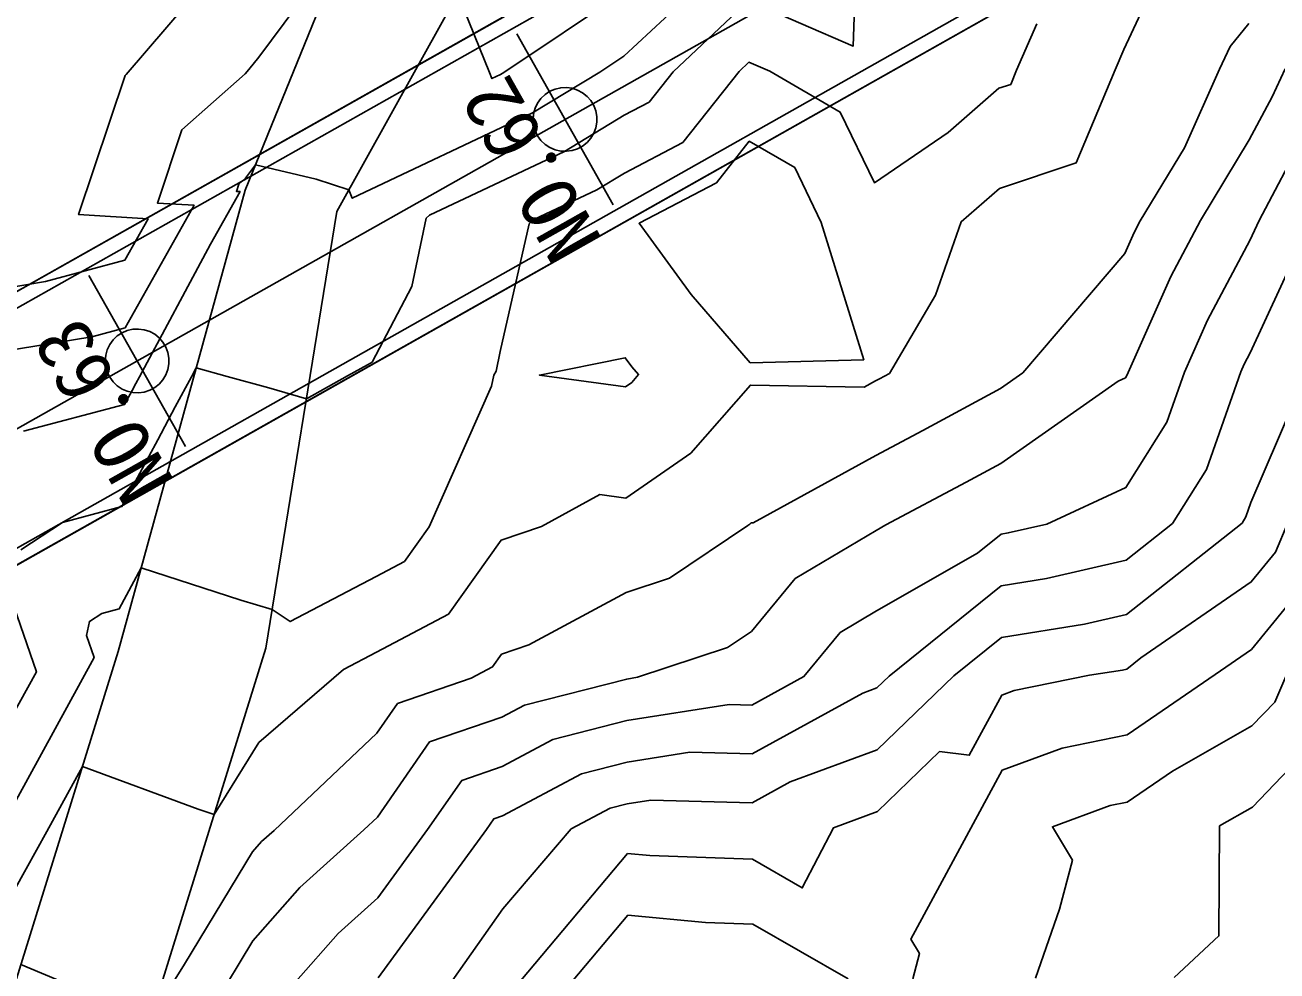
# Model space of a CAD drawing. Extents: x 42655 to 43811, y -141820 to -141156.
# Drawn here: x 42875.9 to 42926.9, y -141580.6 to -141542.1 of the extents above; entities that cross this region are included whole.
import ezdxf

# ---------------------------------------------------------------- set-up
doc = ezdxf.new("R2010")
doc.units = 0
for name, color, linetype in [('D-BMK-HTXT_1', 7, 'Continuous'), ('D-BMK_1', 7, 'Continuous'), ('D-STR-STR2トンネル', 7, 'Continuous'), ('ZE_HICN', 7, 'Continuous'), ('ZE_LWCN', 7, 'Continuous'), ('地形', 7, 'Continuous'), ('現況道路ﾊｯﾁ', 7, 'Continuous'), ('着色', 7, 'Continuous')]:
    doc.layers.add(name, color=color, linetype=linetype)

msp = doc.modelspace()

# ---------------------------------------------------------------- linework, layer by layer
at = {"layer": 'D-BMK-HTXT_1'}
for p, q in [((42899.852, -141549.378), (42895.919, -141542.412)), ((42882.437, -141559.212), (42878.504, -141552.246))]:
    msp.add_line(p, q, dxfattribs=at)
for points in [[(42896.585, -141545.895), (42896.606, -141546.127), (42896.668, -141546.352), (42896.769, -141546.562), (42896.906, -141546.75), (42897.075, -141546.911), (42897.269, -141547.04), (42897.484, -141547.131), (42897.711, -141547.183), (42897.944, -141547.193), (42898.175, -141547.162), (42898.396, -141547.09), (42898.602, -141546.98), (42898.784, -141546.834), (42898.937, -141546.659), (42899.057, -141546.459), (42899.139, -141546.241), (42899.18, -141546.011), (42899.18, -141545.778), (42899.139, -141545.549), (42899.057, -141545.331), (42898.937, -141545.131), (42898.784, -141544.955), (42898.602, -141544.81), (42898.396, -141544.699), (42898.175, -141544.627), (42897.944, -141544.596), (42897.711, -141544.606), (42897.484, -141544.658), (42897.269, -141544.75), (42897.075, -141544.878), (42896.906, -141545.039), (42896.769, -141545.228), (42896.668, -141545.438), (42896.606, -141545.663), (42896.585, -141545.895)], [(42879.17, -141555.729), (42879.191, -141555.961), (42879.253, -141556.186), (42879.354, -141556.396), (42879.491, -141556.585), (42879.66, -141556.746), (42879.854, -141556.874), (42880.069, -141556.966), (42880.296, -141557.018), (42880.529, -141557.028), (42880.76, -141556.997), (42880.981, -141556.925), (42881.187, -141556.814), (42881.369, -141556.669), (42881.522, -141556.493), (42881.642, -141556.293), (42881.724, -141556.075), (42881.765, -141555.846), (42881.765, -141555.613), (42881.724, -141555.383), (42881.642, -141555.165), (42881.522, -141554.965), (42881.369, -141554.79), (42881.187, -141554.644), (42880.981, -141554.534), (42880.76, -141554.462), (42880.529, -141554.431), (42880.296, -141554.441), (42880.069, -141554.493), (42879.854, -141554.584), (42879.66, -141554.713), (42879.491, -141554.874), (42879.354, -141555.063), (42879.253, -141555.272), (42879.191, -141555.497), (42879.17, -141555.729)]]:
    msp.add_lwpolyline(points, dxfattribs=at)
at = {"layer": 'D-BMK_1'}
msp.add_line((42932.715, -141526.226), (42777.191, -141614.053), dxfattribs=at)
at = {"layer": 'D-STR-STR2トンネル'}
for p, q in [((43087.053, -141433.469), (42774.793, -141609.807)), ((43087.348, -141433.992), (42775.088, -141610.33)), ((43091.527, -141441.393), (42779.268, -141617.731)), ((43091.822, -141441.915), (42779.563, -141618.253))]:
    msp.add_line(p, q, dxfattribs=at)
at = {"layer": 'ZE_HICN'}
for points in [[(42909.791, -141537.757), (42909.618, -141542.906), (42905.358, -141541.071), (42902.292, -141543.955), (42901.309, -141545.195), (42900.292, -141545.728), (42897.871, -141547.198), (42892.375, -141549.796), (42892.238, -141549.92), (42891.651, -141552.701), (42890.035, -141555.784), (42889.85, -141555.887), (42889.032, -141556.342), (42887.359, -141557.272), (42885.83, -141556.829), (42884.141, -141556.365), (42882.874, -141556.016), (42882.684, -141556.372), (42882.024, -141557.604), (42881.311, -141558.937), (42879.852, -141561.663), (42877.437, -141562.302), (42875.739, -141563.417)], [(42927.969, -141546.539), (42926.138, -141550.006), (42925.757, -141550.829), (42924.036, -141554.076), (42923.1, -141556.183), (42922.383, -141558.221), (42920.715, -141560.883), (42917.493, -141562.372), (42915.929, -141562.734), (42915.636, -141562.78), (42914.673, -141563.556), (42910.562, -141565.912), (42909.089, -141566.784), (42907.61, -141568.581), (42905.492, -141569.743), (42904.564, -141569.719), (42900.407, -141570.375), (42897.397, -141571.141), (42895.327, -141572.243), (42893.681, -141572.812), (42892.291, -141574.815), (42890.264, -141577.596), (42888.657, -141579.04), (42886.931, -141581.002)], [(42875.328, -141565.358), (42876.367, -141568.384), (42874.968, -141570.947)], [(42927.264, -141568.489), (42926.776, -141569.62), (42925.849, -141570.583), (42922.62, -141572.432), (42920.775, -141573.696), (42920.077, -141573.838), (42917.727, -141574.696), (42918.539, -141576.053), (42918.02, -141578.056), (42917.036, -141580.862)]]:
    msp.add_lwpolyline(points, dxfattribs=at)
at = {"layer": 'ZE_LWCN'}
for points in [[(42884.992, -141538.265), (42880.028, -141544.059), (42879.977, -141544.103), (42878.085, -141549.772), (42880.914, -141549.94), (42879.966, -141551.625), (42876.746, -141552.494), (42874.883, -141552.802), (42872.485, -141553.163), (42869.8, -141553.746), (42867.03, -141553.094), (42864.707, -141552.914), (42862.677, -141550.302), (42861.657, -141547.811), (42859.594, -141547.528), (42856.645, -141546.763), (42854.497, -141545.7), (42849.497, -141544.316), (42849.402, -141544.289), (42849.343, -141544.274), (42849.256, -141544.202), (42849.186, -141543.942), (42847.18, -141538.049)], [(42889.073, -141538.444), (42885.428, -141543.358), (42885.018, -141543.867), (42884.874, -141544.036), (42882.294, -141546.317), (42881.298, -141549.299), (42882.787, -141549.387), (42879.979, -141554.376), (42878.62, -141554.743), (42874.895, -141555.36), (42870.098, -141556.081), (42869.811, -141556.144), (42869.514, -141556.074), (42864.72, -141555.703), (42860.53, -141550.312), (42860.223, -141549.563), (42859.603, -141549.478), (42858.716, -141549.248), (42854.504, -141547.164), (42851.081, -141546.216), (42849.409, -141545.753), (42848.359, -141545.477), (42846.821, -141544.214), (42845.582, -141539.619)], [(42922.222, -141539.643), (42920.632, -141543.053), (42920.275, -141543.871), (42918.693, -141547.666), (42915.57, -141548.709), (42914.007, -141550.063), (42912.963, -141553.048), (42911.089, -141556.239), (42910.693, -141556.453), (42910.519, -141556.545), (42910.065, -141556.794), (42905.431, -141556.714), (42903.007, -141559.488), (42900.364, -141561.319), (42899.304, -141561.173), (42896.932, -141562.468), (42895.284, -141563.031), (42893.145, -141566.041), (42890.217, -141567.583), (42888.867, -141568.292), (42885.427, -141571.27), (42884.091, -141573.418), (42883.607, -141574.197), (42882.957, -141573.979), (42878.244, -141572.247), (42876.79, -141574.887), (42875.952, -141576.41), (42875.046, -141578.055)], [(42900.268, -141540.714), (42895.391, -141543.987), (42895.26, -141544.066), (42894.911, -141544.231), (42894.814, -141543.99), (42893.57, -141540.893)], [(42902.502, -141541.251), (42900.28, -141543.314), (42899.305, -141543.969), (42896.566, -141545.632), (42889.223, -141549.103), (42889.086, -141548.761), (42887.758, -141548.324), (42885.282, -141547.75), (42884.881, -141548.291), (42884.61, -141548.53), (42884.512, -141548.826), (42884.659, -141548.834), (42883.453, -141550.977), (42880.561, -141556.381), (42880.421, -141556.644), (42880.269, -141556.927), (42879.959, -141557.507), (42875.841, -141558.595)], [(42917.091, -141542.005), (42916.269, -141543.889), (42916.027, -141544.468), (42915.551, -141544.627), (42913.478, -141546.424), (42910.481, -141548.477), (42909.088, -141545.593), (42906.229, -141543.936), (42905.37, -141543.566), (42904.97, -141543.942), (42902.678, -141546.836), (42900.303, -141548.08), (42899.176, -141548.764), (42896.62, -141549.973), (42896.429, -141550.145), (42895.248, -141555.35), (42895.081, -141556.141), (42894.99, -141556.314), (42894.891, -141556.755), (42892.355, -141562.489), (42891.356, -141563.894), (42890.203, -141564.502), (42886.701, -141566.34), (42885.967, -141565.848), (42884.693, -141565.467), (42880.637, -141564.154), (42879.745, -141565.82), (42879.032, -141566.009), (42878.531, -141566.338), (42878.41, -141566.91), (42878.717, -141567.803), (42874.985, -141574.637)], [(42925.715, -141541.99), (42924.958, -141542.926), (42924.527, -141543.851), (42923.101, -141547.053), (42921.301, -141550.029), (42921.053, -141550.497), (42920.671, -141551.356), (42916.526, -141556.214), (42915.608, -141556.858), (42912.451, -141558.562), (42910.533, -141559.581), (42905.548, -141562.317), (42905.457, -141562.316), (42905.41, -141562.37), (42905.326, -141562.429), (42902.138, -141564.573), (42900.382, -141565.155), (42896.417, -141567.285), (42895.306, -141567.665), (42894.935, -141568.187), (42894.068, -141568.644), (42891.071, -141569.68), (42890.233, -141570.887), (42886.041, -141574.844), (42885.537, -141575.297), (42885.167, -141575.718), (42882.393, -141580.297), (42881.027, -141582.494)], [(42927.201, -141543.838), (42926.664, -141544.973), (42925.737, -141546.726), (42923.747, -141550.017), (42922.544, -141552.287), (42920.808, -141556.194), (42920.774, -141556.291), (42920.695, -141556.417), (42920.399, -141556.554), (42915.623, -141559.909), (42914.21, -141560.672), (42910.951, -141562.402), (42910.547, -141562.634), (42907.255, -141564.584), (42905.478, -141566.742), (42904.496, -141567.402), (42900.841, -141568.612), (42900.399, -141568.682), (42896.231, -141569.743), (42895.318, -141570.229), (42892.376, -141571.246), (42890.249, -141574.311), (42889.702, -141574.827), (42887.097, -141577.169), (42885.184, -141579.343), (42883.588, -141581.977)], [(42903.015, -141553.019), (42900.903, -141550.124), (42904.046, -141548.478), (42905.385, -141546.787), (42907.235, -141547.859), (42908.312, -141550.089), (42910.048, -141555.678), (42905.427, -141555.805), (42903.015, -141553.019)], [(42928.275, -141549.996), (42925.778, -141555.394), (42925.528, -141555.866), (42925.392, -141556.172), (42923.992, -141560.151), (42922.616, -141562.348), (42920.729, -141563.842), (42917.479, -141564.594), (42915.646, -141564.883), (42911.076, -141568.564), (42910.577, -141569.045), (42910.013, -141569.254), (42905.501, -141571.731), (42902.973, -141571.664), (42900.415, -141572.068), (42898.562, -141572.539), (42895.337, -141574.257), (42894.987, -141574.378), (42894.691, -141574.804), (42890.279, -141580.856)], [(42900.343, -141556.788), (42896.843, -141556.305), (42900.338, -141555.597), (42900.606, -141555.965), (42900.884, -141556.287), (42900.605, -141556.606), (42900.343, -141556.788)], [(42928.089, -141556.159), (42925.807, -141561.498), (42925.601, -141562.082), (42925.443, -141562.335), (42920.74, -141566.059), (42919.03, -141566.454), (42915.656, -141566.986), (42913.712, -141568.552), (42910.589, -141571.56), (42907.054, -141572.872), (42905.511, -141573.719), (42901.382, -141573.61), (42900.422, -141573.761), (42899.728, -141573.938), (42898.132, -141574.787), (42895.354, -141578.037), (42893.295, -141580.973)], [(42927.311, -141562.326), (42926.802, -141563.522), (42925.822, -141564.726), (42921.319, -141567.825), (42920.75, -141568.275), (42920.58, -141568.315), (42919.238, -141568.526), (42916.171, -141569.152), (42915.667, -141569.336), (42914.342, -141571.786), (42913.133, -141571.636), (42910.6, -141574.075), (42908.816, -141574.738), (42907.545, -141577.188), (42905.521, -141576.023), (42901.337, -141575.868), (42900.432, -141575.783), (42896.092, -141580.96)], [(42927.942, -141564.889), (42925.834, -141567.477), (42924.345, -141568.502), (42920.762, -141570.957), (42918.124, -141571.495), (42915.681, -141572.387), (42911.959, -141579.27), (42912.313, -141579.863), (42912.049, -141580.885)], [(42928.264, -141571.404), (42925.864, -141573.896), (42924.523, -141574.664), (42924.501, -141579.146), (42922.683, -141580.835)], [(42909.406, -141580.897), (42905.534, -141578.667), (42903.611, -141578.596), (42900.444, -141578.298), (42898.221, -141580.95)], [(42879.424, -141581.859), (42875.741, -141580.307)]]:
    msp.add_lwpolyline(points, dxfattribs=at)
at = {"layer": '地形'}
for points in [[(42849.542, -141623.849), (42851.871, -141623.689), (42857.399, -141617.615), (42865.364, -141603.011), (42875.126, -141582.286), (42879.7, -141567.56), (42884.865, -141548.774), (42890.476, -141535.001), (42904.088, -141518.749), (42927.38, -141502.524), (42957.635, -141477.86), (42972.865, -141465.444), (42992.716, -141449.637), (43009.337, -141439.992), (43032.561, -141430.139), (43054.789, -141429.742)], [(42848.997, -141630.72), (42853.225, -141629.019), (42860.5, -141623.012), (42870.042, -141605.732), (42880.634, -141583.758), (42885.71, -141567.43), (42888.598, -141549.639), (42895.166, -141537.825), (42907.772, -141522.776), (42930.639, -141506.846), (42961.053, -141482.053), (42976.259, -141469.657), (42995.775, -141454.117), (43011.761, -141444.84), (43033.707, -141435.529)]]:
    msp.add_lwpolyline(points, dxfattribs=at)
at = {"layer": '現況道路ﾊｯﾁ'}
for points in [[(42833.01, -141585.023), (42837.144, -141587.724), (42841.597, -141588.35), (42849.632, -141593.502), (42851.984, -141599.859), (42849.738, -141607.719), (42847.19, -141614.061), (42846.534, -141618.245), (42846.996, -141622.369), (42849.542, -141623.849), (42851.871, -141623.689), (42857.295, -141617.729), (42865.364, -141603.011), (42875.126, -141582.286), (42879.7, -141567.56), (42884.865, -141548.774), (42890.476, -141535.001), (42904.088, -141518.749), (42927.38, -141502.524), (42957.635, -141477.86), (42992.716, -141449.637), (43009.337, -141439.992), (43032.561, -141430.139), (43054.789, -141429.742)], [(43033.707, -141435.529), (43011.761, -141444.84), (42995.775, -141454.117), (42961.053, -141482.053), (42930.639, -141506.846), (42907.772, -141522.776), (42895.166, -141537.825), (42888.598, -141549.639), (42885.71, -141567.43), (42880.634, -141583.758), (42870.042, -141605.732), (42860.5, -141623.012), (42853.225, -141629.019), (42848.997, -141630.72), (42842.739, -141630.086), (42840.643, -141625.494), (42840.152, -141617.792), (42840.702, -141613.645), (42843.437, -141605.138), (42843.326, -141600.509), (42842.734, -141598.733), (42839.012, -141595.856), (42835.966, -141595.687)]]:
    msp.add_lwpolyline(points, dxfattribs=at)
at = {"layer": '着色'}
msp.add_lwpolyline([(42779.563, -141618.253), (43091.823, -141441.915), (43087.053, -141433.469), (42774.793, -141609.807)], close=True, dxfattribs=at)

# ---------------------------------------------------------------- texts
at = {"layer": 'D-BMK-HTXT_1'}
for s, p in [('NO.62', (42899.408, -141550.777)), ('NO.63', (42881.993, -141560.612))]:
    msp.add_text(s, height=2.3065, rotation=119.4534, dxfattribs=at).set_placement(p)

doc.saveas('drawing.dxf')
